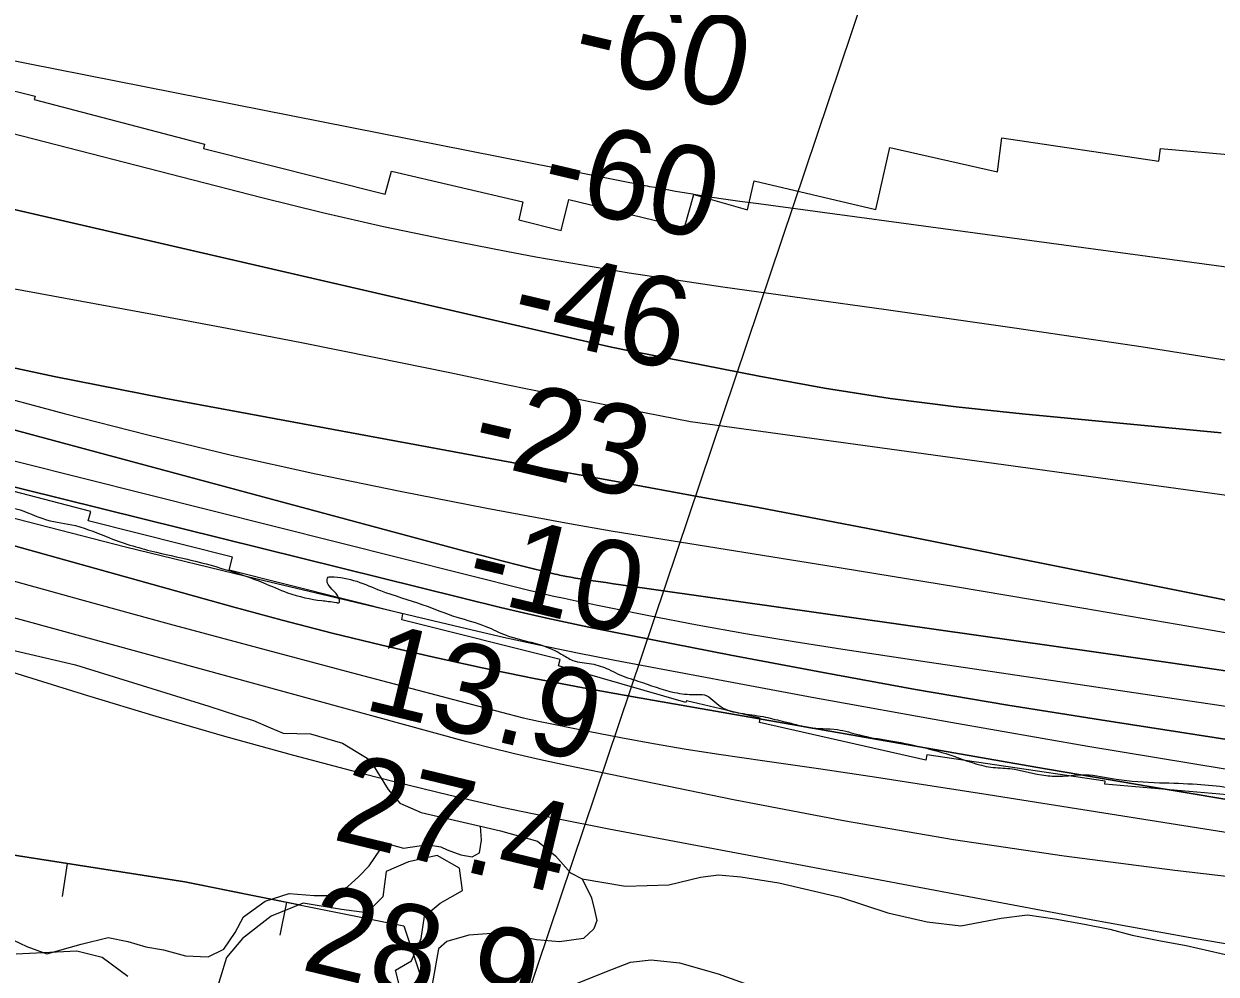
# Model space of a CAD drawing. Extents: x 3297772 to 3335630, y 634068 to 659439.
# Drawn here: x 3321893 to 3322784, y 645284 to 645994 of the extents above; entities that cross this region are included whole.
import ezdxf

# ---------------------------------------------------------------- set-up
doc = ezdxf.new("R2010")
doc.units = 0
for name, color, linetype in [('V-BORW-LINE', 7, 'Continuous'), ('V-RIVR-EDGE', 7, 'Continuous'), ('V-RIVR-RANG', 7, 'Continuous'), ('V-RRAP-RVMT', 7, 'Continuous'), ('V-SITE-VEGE', 7, 'Continuous'), ('V-TOPO-DPTH', 7, 'Continuous'), ('V-TOPO-MAJR', 7, 'Continuous'), ('V-TOPO-MINR', 7, 'Continuous'), ('V-TOPO-WATR', 7, 'Continuous'), ('V-WETL-SWMP', 7, 'Continuous')]:
    doc.layers.add(name, color=color, linetype=linetype)

msp = doc.modelspace()

# ---------------------------------------------------------------- linework, layer by layer
at = {"layer": 'V-BORW-LINE'}
for p, q in [((3321925.03, 645366.37), (3321921.21, 645341.66)), ((3322089.04, 645337.37), (3322084.08, 645312.87))]:
    msp.add_line(p, q, dxfattribs=at)
for points in [[(3322142.31, 645197.51), (3321829.21, 645202.49), (3321634.26, 645227.8), (3321604.52, 645334.69), (3321692.81, 645356.36), (3321848.62, 645378.18), (3322013.05, 645352.76), (3322176.65, 645319.63), (3322203.62, 645239.1), (3322140.48, 645197.54)], [(3322099.56, 645335.24), (3322013.05, 645352.76), (3321848.62, 645378.18), (3321692.81, 645356.36), (3321604.52, 645334.69), (3321634.26, 645227.8), (3321829.21, 645202.49), (3322076.01, 645198.56)]]:
    msp.add_lwpolyline(points, dxfattribs=at)
at = {"layer": 'V-RIVR-EDGE'}
msp.add_spline([(3321122.88, 645812.17), (3321138.43, 645807.58), (3321145.38, 645808.66), (3321149.77, 645810.48), (3321155.26, 645810.47), (3321158.91, 645808.99), (3321164.74, 645803.86), (3321170.59, 645800.92), (3321175.34, 645800.91), (3321178.99, 645800.9), (3321185.21, 645800.89), (3321214.42, 645789.48), (3321242.55, 645780.64), (3321282.73, 645770.67), (3321301, 645765.14), (3321304.29, 645766.96), (3321306.85, 645768.42), (3321313.43, 645768.04), (3321317.44, 645764), (3321319.27, 645761.81), (3321341.92, 645758.1), (3321355.08, 645756.24), (3321364.94, 645752.56), (3321386.86, 645746.29), (3321408.04, 645739.65), (3321426.67, 645734.13), (3321431.06, 645733.75), (3321446.04, 645730.79), (3321501.58, 645723.7), (3321519.85, 645719.64), (3321538.86, 645719.59), (3321562.61, 645714.78), (3321579.41, 645708.89), (3321585.61, 645702.66), (3321591.82, 645701.55), (3321625.06, 645693.79), (3321641.87, 645691.19), (3321653.93, 645688.97), (3321666.72, 645688.57), (3321679.52, 645688.17), (3321688.65, 645687.78), (3321698.89, 645686.3), (3321725.91, 645677.09), (3321747.1, 645672.29), (3321767.2, 645667.48), (3321793.13, 645657.55), (3321806.64, 645651.67), (3321827.46, 645645.4), (3321843.9, 645643.17), (3321857.42, 645639.11), (3321868.01, 645635.07), (3321887.01, 645631.36), (3321909.65, 645623.27), (3321931.21, 645618.83), (3321956.77, 645609.62), (3321991.84, 645598.94), (3322021.07, 645592.28), (3322042.25, 645586.38), (3322071.84, 645576.08), (3322089.73, 645568.72), (3322115.31, 645562.81), (3322126.27, 645561.32), (3322128.46, 645561.31), (3322128.47, 645563.51), (3322120.82, 645573.76), (3322119.37, 645578.52), (3322120.1, 645580.34), (3322121.93, 645580.7), (3322159.19, 645570.38), (3322190.97, 645559.7), (3322216.17, 645550.5), (3322238.08, 645543.5), (3322253.05, 645536.88), (3322274.61, 645530.98), (3322294.33, 645522.89), (3322303.09, 645518.11), (3322316.97, 645515.52), (3322329.76, 645511.47), (3322336.33, 645508.16), (3322351.67, 645502.64), (3322379.06, 645494.16), (3322394.05, 645492.66), (3322401.36, 645492.28), (3322413.76, 645483.48), (3322428.37, 645478.69), (3322445.18, 645476.09), (3322459.43, 645472.76), (3322468.56, 645470.55), (3322479.16, 645467.96), (3322500.72, 645466.45), (3322517.16, 645462.38), (3322539.08, 645458.31), (3322587.67, 645446.49), (3322615.43, 645438.38), (3322629.69, 645437.25), (3322656.73, 645432.06), (3322669.15, 645431.67), (3322685.97, 645432.72), (3322708.99, 645429.38), (3322741.52, 645426.74), (3322769.66, 645425.57), (3322792.32, 645423.32), (3322829.96, 645417.01), (3322876.37, 645413.24), (3322894.65, 645411.74), (3322925.72, 645410.56), (3322951.3, 645409.04), (3322968.48, 645406.8), (3322991.14, 645405.65), (3323001.01, 645405.63), (3323020.01, 645404.12), (3323041.57, 645401.5), (3323068.24, 645395.59), (3323083.22, 645392.63), (3323108.08, 645390.74), (3323127.82, 645390.32), (3323146.46, 645391.37), (3323158.52, 645391.71), (3323178.63, 645390.93), (3323186.66, 645387.25), (3323193.61, 645387.6), (3323214.44, 645386.82), (3323229.79, 645386.42), (3323236.01, 645388.59), (3323242.23, 645388.21), (3323247.34, 645384.91), (3323255.01, 645384.16), (3323280.23, 645381.54), (3323317.51, 645379.25), (3323350.03, 645376.61), (3323375.98, 645372.53), (3323403.02, 645370.63), (3323452.38, 645371.61), (3323484.18, 645373.36), (3323495.88, 645374.06), (3323503.2, 645376.24), (3323516.73, 645379.13), (3323532.09, 645379.82), (3323552.93, 645381.96), (3323562.43, 645381.94), (3323570.11, 645381.92), (3323578.15, 645381.17), (3323601.54, 645378.55), (3323618.72, 645378.51), (3323643.93, 645375.89), (3323672.08, 645375.45), (3323700.96, 645377.94), (3323726.55, 645375.68), (3323756.52, 645372.69), (3323766.02, 645373.39), (3323779.55, 645376.28), (3323798.2, 645378.07), (3323820.87, 645378.01), (3323843.89, 645377.59), (3323868.75, 645376.06), (3323894.33, 645374.54), (3323916.26, 645374.12), (3323941.86, 645375.52), (3323966.36, 645379.11), (3323979.52, 645379.81), (3323990.48, 645379.78), (3324002.17, 645376.46), (3324019.69, 645365.82), (3324029.19, 645363.6), (3324041.62, 645364.3), (3324055.89, 645368.29), (3324070.14, 645367.52), (3324089.51, 645365.28), (3324122.77, 645364.47), (3324137.39, 645362.97), (3324149.46, 645362.94), (3324171.02, 645363.25), (3324183.09, 645363.22), (3324194.41, 645360.64), (3324212.32, 645360.59), (3324227.31, 645361.29), (3324239.75, 645362.72), (3324254, 645362.32), (3324275.2, 645359.71), (3324284.7, 645360.05), (3324298.59, 645360.74), (3324315.78, 645361.43), (3324339.54, 645360.64), (3324360.74, 645360.96), (3324392.91, 645360.88), (3324417.03, 645359.35), (3324435.31, 645362.23), (3324453.95, 645360.36), (3324475.51, 645357.75), (3324498.91, 645357.32), (3324531.44, 645356.15), (3324558.49, 645357.18), (3324596.14, 645356.35), (3324618.44, 645355.2), (3324646.58, 645353.67), (3324665.96, 645355.81), (3324683.5, 645353.94), (3324697.75, 645350.62), (3324711.27, 645349.49), (3324734.66, 645348.33), (3324754.03, 645346.46), (3324777.06, 645345.3), (3324800.81, 645341.59), (3324818.36, 645343.01), (3324834.08, 645344.8), (3324855.29, 645346.94), (3324875.39, 645346.16), (3324888.91, 645343.2), (3324907.55, 645342.06), (3324921.81, 645341.66), (3324946.66, 645338.31), (3324963.11, 645338.63), (3324989.06, 645337.47), (3325010.62, 645335.22), (3325034.74, 645334.07), (3325053.02, 645333.66), (3325072.76, 645334.7), (3325093.97, 645337.94), (3325121.77, 645343.36), (3325141.53, 645350.62), (3325171.88, 645358.22), (3325196.76, 645366.57)], degree=3, dxfattribs=at)
at = {"layer": 'V-RIVR-RANG'}
msp.add_line((3322180.2, 645003.42), (3322536.48, 646062.08), dxfattribs=at)
at = {"layer": 'V-RRAP-RVMT'}
for p, q in [((3321765.19, 645974.04), (3321901.06, 645939.74)), ((3321901.06, 645939.74), (3321900.28, 645937.33)), ((3321900.28, 645937.33), (3322027.8, 645903.93)), ((3322027.8, 645903.93), (3322027.03, 645900.67)), ((3322620.42, 645883.24), (3322623.54, 645908.61)), ((3322623.54, 645908.61), (3322741.11, 645891.22)), ((3322027.03, 645900.67), (3322162.71, 645866.47)), ((3322529.39, 645855.12), (3322539.93, 645901.5)), ((3322539.93, 645901.5), (3322620.42, 645883.24)), ((3322741.11, 645891.22), (3322742.2, 645900.65)), ((3322742.2, 645900.65), (3322872.53, 645889.26)), ((3322162.71, 645866.47), (3322167.36, 645883.79)), ((3322167.36, 645883.79), (3322265.67, 645860.81)), ((3322433.53, 645854.89), (3322438.56, 645876.61)), ((3322438.56, 645876.61), (3322529.39, 645855.12)), ((3322386.45, 645841.58), (3322393.44, 645866.24)), ((3322393.44, 645866.24), (3322433.53, 645854.89)), ((3322265.67, 645860.81), (3322262.6, 645847.35)), ((3322294.23, 645839.31), (3322299.89, 645862.62)), ((3322299.89, 645862.62), (3322386.45, 645841.58)), ((3322262.6, 645847.35), (3322294.23, 645839.31)), ((3321942.66, 645629.38), (3321818.12, 645662.05)), ((3321940.73, 645622.48), (3321942.66, 645629.38)), ((3322048.69, 645595.29), (3321940.73, 645622.48)), ((3322046.16, 645585.69), (3322048.69, 645595.29)), ((3322176.02, 645553.04), (3322046.16, 645585.69)), ((3322175.08, 645548.45), (3322176.02, 645553.04)), ((3322293.53, 645518.87), (3322175.08, 645548.45)), ((3322292.26, 645514.19), (3322293.53, 645518.87)), ((3322387.39, 645486.76), (3322292.26, 645514.19)), ((3322387.83, 645488.01), (3322387.39, 645486.76)), ((3322443.11, 645474.93), (3322387.83, 645488.01)), ((3322442.46, 645471.83), (3322443.11, 645474.93)), ((3322566.73, 645443.64), (3322442.46, 645471.83)), ((3322567.58, 645447.61), (3322566.73, 645443.64)), ((3322700.86, 645427.85), (3322567.58, 645447.61)), ((3322700.69, 645425.67), (3322700.86, 645427.85)), ((3322822.09, 645414.95), (3322700.69, 645425.67))]:
    msp.add_line(p, q, dxfattribs=at)
at = {"layer": 'V-SITE-VEGE'}
for points in [[(3321882.19, 645526.36), (3321931.25, 645514.86), (3322031.01, 645483.96), (3322052.39, 645477), (3322064.27, 645473.14), (3322076.95, 645467.7), (3322086.45, 645463.82), (3322107, 645463.17), (3322130.75, 645456.23), (3322151.38, 645443.73), (3322164.96, 645421.71), (3322173.72, 645411.5)], [(3322173.72, 645411.5), (3322189.57, 645404.5), (3322233.98, 645394.18), (3322248.92, 645390.7), (3322276.62, 645383), (3322290.13, 645372.03), (3322301.28, 645359.47), (3322310, 645354.79), (3322342.43, 645349.49), (3322374.81, 645350.51), (3322398.47, 645356.21), (3322411.89, 645357.88), (3322428.49, 645356.42), (3322456.96, 645351.88), (3322502.86, 645341.14), (3322538.49, 645329.55), (3322567.77, 645322.64), (3322593.07, 645319.66), (3322623.05, 645325.4), (3322642.78, 645327.91), (3322663.34, 645324.9), (3322685.49, 645321.1), (3322704.48, 645317.29), (3322721.1, 645312.67), (3322740.88, 645308.85), (3322761.44, 645305.05), (3322804.96, 645295.09)], [(3322172.94, 645277), (3322170.56, 645286.54), (3322182.48, 645293.69), (3322189.63, 645310.39), (3322192.01, 645327.09), (3322203.93, 645336.63), (3322220.62, 645346.17), (3322218.23, 645362.86), (3322201.55, 645372.41), (3322180.09, 645367.64), (3322163.4, 645360.48), (3322161.02, 645341.4), (3322149.1, 645329.47), (3322130.03, 645331.86), (3322101.42, 645336.63), (3322077.58, 645327.09), (3322056.12, 645310.39), (3322044.2, 645296.08), (3322034.67, 645265.07)], [(3321970.3, 645281.77), (3321951.23, 645296.08), (3321932.16, 645300.85), (3321886.86, 645298.47)]]:
    msp.add_lwpolyline(points, dxfattribs=at)
at = {"layer": 'V-TOPO-DPTH'}
for points in [[(3322787.53, 645688.13), (3322738.03, 645693.04), (3322688.5, 645697.76), (3322638.96, 645702.36), (3322589.52, 645707.63), (3322540.23, 645713.9), (3322491.15, 645721.7), (3322442.22, 645730.5), (3322358.52, 645746.89), (3322345.25, 645749.56), (3322332, 645752.32), (3322318.78, 645755.21), (3322305.58, 645758.18), (3321764.22, 645883.07)], [(3322787.53, 645688.13), (3322738.03, 645693.04), (3322688.5, 645697.76), (3322638.96, 645702.36), (3322589.52, 645707.63), (3322540.23, 645713.9), (3322491.15, 645721.7), (3322442.22, 645730.5), (3322358.52, 645746.89), (3322345.25, 645749.56), (3322332, 645752.32), (3322318.78, 645755.21), (3322305.58, 645758.18), (3321764.22, 645883.07)], [(3321541.65, 645859.22), (3321988.91, 645776.9), (3322044.55, 645766.45), (3322100.13, 645755.73), (3322155.64, 645744.61), (3322211.09, 645733.21), (3322253.09, 645724.43), (3322287.52, 645717.32), (3322321.97, 645710.32), (3322356.47, 645703.49), (3322390.98, 645696.78), (3323208.95, 645584.39)], [(3321541.65, 645859.22), (3321988.91, 645776.9), (3322044.55, 645766.45), (3322100.13, 645755.73), (3322155.64, 645744.61), (3322211.09, 645733.21), (3322253.09, 645724.43), (3322287.52, 645717.32), (3322321.97, 645710.32), (3322356.47, 645703.49), (3322390.98, 645696.78), (3323208.95, 645584.39)], [(3322855.44, 645500.91), (3322773.98, 645512.81), (3322692.49, 645524.52), (3322338.96, 645574.67), (3322333.3, 645575.47), (3322327.64, 645576.28), (3322321.98, 645577.09), (3322316.32, 645577.89), (3322311.87, 645578.53), (3322308.44, 645579.05), (3322305.02, 645579.61), (3322301.61, 645580.22), (3322298.21, 645580.87), (3322293.09, 645581.9), (3322291.42, 645582.26), (3322289.75, 645582.65), (3322263.69, 645589.16), (3322249.84, 645592.66), (3322236, 645596.21), (3322222.18, 645599.83), (3322208.37, 645603.51), (3321559, 645778.18)], [(3321559, 645778.18), (3322208.37, 645603.51), (3322222.18, 645599.83), (3322236, 645596.21), (3322249.84, 645592.66), (3322263.69, 645589.16), (3322289.75, 645582.65), (3322291.42, 645582.26), (3322293.09, 645581.9), (3322298.21, 645580.87), (3322301.61, 645580.22), (3322305.02, 645579.61), (3322308.44, 645579.05), (3322311.87, 645578.53), (3322316.32, 645577.89), (3322321.98, 645577.09), (3322327.64, 645576.28), (3322333.3, 645575.47), (3322338.96, 645574.67), (3322692.49, 645524.52), (3322773.98, 645512.81), (3322855.44, 645500.91)], [(3321833.52, 645747.84), (3321915.44, 645730.25), (3321997.66, 645714.01), (3322284.23, 645661.12), (3322296.69, 645658.83), (3322309.15, 645656.54), (3322321.61, 645654.26), (3322334.08, 645651.98), (3322397.49, 645640.44), (3322441.64, 645632.28), (3322485.76, 645623.96), (3322529.84, 645615.42), (3322573.89, 645606.71), (3323177.47, 645485.75)], [(3323177.47, 645485.75), (3322573.89, 645606.71), (3322529.84, 645615.42), (3322485.76, 645623.96), (3322441.64, 645632.28), (3322397.49, 645640.44), (3322334.08, 645651.98), (3322321.61, 645654.26), (3322309.15, 645656.54), (3322296.69, 645658.83), (3322284.23, 645661.12), (3321997.66, 645714.01), (3321915.44, 645730.25), (3321833.52, 645747.84)], [(3322818.61, 645409.75), (3322733.84, 645423.81), (3322649.13, 645438.28), (3322348.43, 645490.78), (3322310.64, 645497.65), (3322272.92, 645504.88), (3322235.31, 645512.65), (3322197.77, 645520.77), (3322160.35, 645529.45), (3322123.04, 645538.51), (3322085.86, 645548.15), (3322048.79, 645558.18), (3321516.74, 645706.53)], [(3323093.23, 645412.27), (3322697.36, 645473.62), (3322628.13, 645484.78), (3322559, 645496.49), (3322490.02, 645509.03), (3322421.14, 645522.13), (3322318.56, 645542.29), (3322301.07, 645545.85), (3322283.62, 645549.59), (3322266.22, 645553.59), (3322248.86, 645557.75), (3321682.82, 645697.91)], [(3321682.82, 645697.91), (3322248.86, 645557.75), (3322266.22, 645553.59), (3322283.62, 645549.59), (3322301.07, 645545.85), (3322318.56, 645542.29), (3322421.14, 645522.13), (3322490.02, 645509.03), (3322559, 645496.49), (3322628.13, 645484.78), (3322697.36, 645473.62), (3323093.23, 645412.27)]]:
    msp.add_lwpolyline(points, dxfattribs=at)
at = {"layer": 'V-TOPO-MAJR'}
for points in [[(3322825, 645737.12), (3322729.16, 645752.11), (3322633.21, 645766.35), (3322537.19, 645780.1), (3322415.14, 645797.08), (3322380.12, 645802.19), (3322345.14, 645807.59), (3322310.24, 645813.45), (3322275.39, 645819.61), (3322253.07, 645823.71), (3322207.2, 645832.62), (3322161.47, 645842.18), (3322115.95, 645852.69), (3322070.57, 645863.85), (3321609.3, 645982.39)], [(3321473.23, 645637.04), (3321940.12, 645491.92), (3321991.32, 645476.44), (3322042.67, 645461.49), (3322094.25, 645447.33), (3322145.97, 645433.71), (3322170.57, 645427.43), (3322210.19, 645417.72), (3322249.93, 645408.53), (3322289.84, 645400.11), (3322329.87, 645392.2), (3322694.36, 645323.85), (3322767.28, 645310.65), (3322840.29, 645298.08)]]:
    msp.add_lwpolyline(points, dxfattribs=at)
at = {"layer": 'V-TOPO-MINR'}
for points in [[(3323212.78, 645755.09), (3322441.67, 645859.47), (3322427.75, 645861.11), (3322413.87, 645863.07), (3322398.95, 645865.45), (3322392.55, 645866.49), (3322386.15, 645867.57), (3322379.76, 645868.68), (3322373.38, 645869.83), (3322364.19, 645871.51), (3322360.62, 645872.18), (3322358.84, 645872.52), (3322357.06, 645872.87), (3321763.32, 645990.14)], [(3321764.22, 645883.07), (3322305.58, 645758.18), (3322318.78, 645755.21), (3322332, 645752.32), (3322345.25, 645749.56), (3322358.52, 645746.89), (3322442.22, 645730.5), (3322491.15, 645721.7), (3322540.23, 645713.9), (3322589.52, 645707.63), (3322638.96, 645702.36), (3322688.5, 645697.76), (3322738.03, 645693.04), (3322787.53, 645688.13)], [(3321541.65, 645859.22), (3321988.91, 645776.9), (3322044.55, 645766.45), (3322100.13, 645755.73), (3322155.64, 645744.61), (3322211.09, 645733.21), (3322253.09, 645724.43), (3322287.52, 645717.32), (3322321.97, 645710.32), (3322356.47, 645703.49), (3322390.98, 645696.78), (3323208.95, 645584.39)], [(3321544.42, 645804.29), (3321922.87, 645702.78), (3321985.27, 645686.74), (3322047.88, 645671.55), (3322110.79, 645657.67), (3322173.89, 645644.65), (3322238.6, 645632), (3322269.53, 645626.11), (3322300.5, 645620.43), (3322331.53, 645615.07), (3322362.59, 645609.92), (3322492.76, 645588.99), (3322588.89, 645573.28), (3322684.96, 645557.23), (3322780.95, 645540.67), (3322876.88, 645523.77)], [(3321559, 645778.18), (3322208.37, 645603.51), (3322222.18, 645599.83), (3322236, 645596.21), (3322249.84, 645592.66), (3322263.69, 645589.16), (3322289.75, 645582.65), (3322291.42, 645582.26), (3322293.09, 645581.9), (3322298.21, 645580.87), (3322301.61, 645580.22), (3322305.02, 645579.61), (3322308.44, 645579.05), (3322311.87, 645578.53), (3322316.32, 645577.89), (3322321.98, 645577.09), (3322327.64, 645576.28), (3322333.3, 645575.47), (3322338.96, 645574.67), (3322692.49, 645524.52), (3322773.98, 645512.81), (3322855.44, 645500.91)], [(3321833.52, 645747.84), (3321915.44, 645730.25), (3321997.66, 645714.01), (3322284.23, 645661.12), (3322296.69, 645658.83), (3322309.15, 645656.54), (3322321.61, 645654.26), (3322334.08, 645651.98), (3322397.49, 645640.44), (3322441.64, 645632.28), (3322485.76, 645623.96), (3322529.84, 645615.42), (3322573.89, 645606.71), (3323177.47, 645485.75)], [(3321516.74, 645706.53), (3322048.79, 645558.18), (3322085.86, 645548.15), (3322123.04, 645538.51), (3322160.35, 645529.45), (3322197.77, 645520.77), (3322235.31, 645512.65), (3322272.92, 645504.88), (3322310.64, 645497.65), (3322348.43, 645490.78), (3322649.13, 645438.28), (3322733.84, 645423.81), (3322818.61, 645409.75)], [(3321841.68, 645678.24), (3322270, 645570.67), (3322278.81, 645568.52), (3322287.65, 645566.46), (3322296.51, 645564.53), (3322305.39, 645562.68), (3322359.75, 645551.77), (3322395.87, 645544.81), (3322432.06, 645538.21), (3322468.34, 645532.16), (3322504.68, 645526.48), (3322562.85, 645517.83), (3322628.33, 645508.09), (3322693.81, 645498.36), (3322759.28, 645488.62), (3322824.76, 645478.89)], [(3321541.54, 645644), (3322220.84, 645458.34), (3322240.13, 645453.27), (3322259.48, 645448.45), (3322278.93, 645444), (3322298.43, 645439.81), (3322423.14, 645414.27), (3322505.21, 645398.57), (3322587.51, 645384.29), (3322670.15, 645372.14), (3322753.02, 645361.41), (3322930.82, 645340.73)], [(3321870.65, 645628.14), (3321968.67, 645603.12), (3322066.94, 645579.04), (3322223.51, 645541.86), (3322251.12, 645535.52), (3322278.8, 645529.44), (3322306.55, 645523.75), (3322334.37, 645518.34), (3322483.19, 645490.48), (3322585.54, 645471.86), (3322688.02, 645453.91), (3322790.66, 645436.99)], [(3321869.11, 645581.85), (3321935.11, 645563.6), (3322001.16, 645545.53), (3322067.28, 645527.73), (3322133.45, 645510.1), (3322254.4, 645478.14), (3322260.14, 645476.67), (3322265.89, 645475.27), (3322271.66, 645473.97), (3322277.45, 645472.73), (3322314.46, 645465.16), (3322338.81, 645460.39), (3322363.2, 645455.91), (3322387.67, 645451.85), (3322412.18, 645448.08), (3322446.54, 645443.1), (3322488.26, 645436.98), (3322529.96, 645430.75), (3322571.64, 645424.36), (3322613.3, 645417.86), (3322850.76, 645380.38)]]:
    msp.add_lwpolyline(points, dxfattribs=at)
at = {"layer": 'V-TOPO-WATR'}
msp.add_lwpolyline([(3321682.82, 645697.91), (3322248.86, 645557.75), (3322266.22, 645553.59), (3322283.62, 645549.59), (3322301.07, 645545.85), (3322318.56, 645542.29), (3322421.14, 645522.13), (3322490.02, 645509.03), (3322559, 645496.49), (3322628.13, 645484.78), (3322697.36, 645473.62), (3323093.23, 645412.27)], dxfattribs=at)
at = {"layer": 'V-WETL-SWMP'}
for points in [[(3322042.16, 645302.19), (3322050.64, 645314.71), (3322056.78, 645326.44), (3322073.06, 645338.24), (3322090.94, 645343.82), (3322109.64, 645342.4), (3322120.55, 645342.47), (3322134.52, 645348.8), (3322143.04, 645356.65), (3322150.77, 645364.5), (3322159.25, 645377.02), (3322164.68, 645380.95), (3322176.38, 645377.92), (3322188.05, 645379.56), (3322195.06, 645380.39), (3322204.42, 645378.9), (3322209.11, 645376.59), (3322219.26, 645372.77), (3322227.84, 645371.27), (3322233.27, 645374.43), (3322234.76, 645383.78), (3322233.98, 645394.18), (3322248.92, 645390.7), (3322276.62, 645383), (3322290.13, 645372.03), (3322301.28, 645359.47), (3322310, 645354.79)], [(3322310, 645354.79), (3322316.86, 645340.74), (3322319.26, 645331.41), (3322320.87, 645323.63), (3322318.58, 645317.39), (3322310.84, 645310.32), (3322292.94, 645307.86), (3322275.79, 645309.29), (3322249.27, 645314.56), (3322225.14, 645312.83), (3322208.81, 645308.04), (3322202.62, 645302.55), (3322196.62, 645269.01)], [(3321873.81, 645314.24), (3321894.92, 645304.27), (3321909.75, 645298.92), (3321935.41, 645306.11), (3321955.63, 645310.93), (3321970.45, 645307.92), (3321983.72, 645304.11), (3321996.98, 645301.87), (3322013.37, 645297.31), (3322030.51, 645296.66), (3322042.16, 645302.19)], [(3322306.4, 645276.79), (3322328.15, 645285.52), (3322346.02, 645292.65), (3322361.59, 645294.32), (3322382.63, 645292.13), (3322411.51, 645283.77), (3322443.53, 645272.31)]]:
    msp.add_lwpolyline(points, dxfattribs=at)

# ---------------------------------------------------------------- texts
at = {"layer": 'V-RIVR-RANG'}
for s, rotation, p in [('-60', 346.71822, (3322299.96, 645958.55)), ('-60', 346.71822, (3322276.74, 645861.28)), ('-46', 346.71822, (3322254.3, 645763.83)), ('-23', 346.71822, (3322224.92, 645668.01)), ('-10', 346.43833, (3322220.36, 645566.67)), ('13.9', 346.43833, (3322145.09, 645481.96)), ('27.4', 346.43833, (3322122.14, 645384.63)), ('28.9', 346.43833, (3322098.66, 645287.42))]:
    msp.add_text(s, height=67, rotation=rotation, dxfattribs=at).set_placement(p)

doc.saveas('drawing.dxf')
